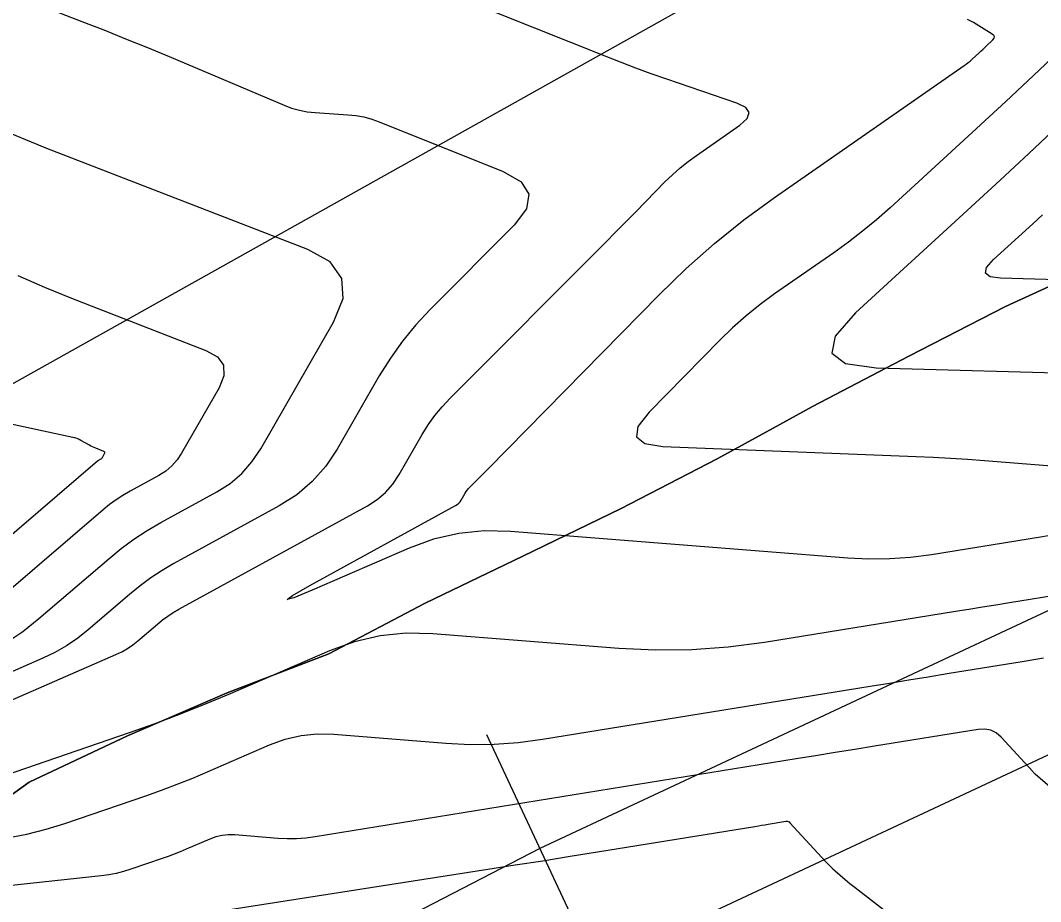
# Model space of a CAD drawing. Extents: x 1354696 to 1366163, y 660729 to 670380.
# Drawn here: x 1360995.57 to 1361042.55, y 664587.13 to 664627.69 of the extents above; entities that cross this region are included whole.
import ezdxf

# ---------------------------------------------------------------- set-up
doc = ezdxf.new("R2010")
doc.units = 0
for name, color, linetype in [('R_Contours', 7, 'Continuous'), ('R_Erosion', 7, 'Continuous'), ('R_Fin Surface', 7, 'Continuous')]:
    doc.layers.add(name, color=color, linetype=linetype)

msp = doc.modelspace()

# ---------------------------------------------------------------- linework, layer by layer
at = {"layer": 'R_Contours'}
for points in [[(1360989.951, 664594.126), (1360999.973, 664598.498), (1361000.242, 664598.627), (1361000.499, 664598.775), (1361000.744, 664598.942), (1361000.977, 664599.128), (1361001.887, 664599.907), (1361002.119, 664600.096), (1361002.36, 664600.272), (1361002.609, 664600.435), (1361002.868, 664600.585), (1361011.554, 664605.35), (1361011.995, 664605.631), (1361012.385, 664605.963), (1361012.726, 664606.347), (1361013.016, 664606.782), (1361014.077, 664608.623), (1361014.355, 664609.073), (1361014.662, 664609.502), (1361014.996, 664609.91), (1361015.357, 664610.297), (1361022.585, 664617.548), (1361022.92, 664617.884), (1361023.255, 664618.222), (1361023.589, 664618.559), (1361023.922, 664618.898), (1361025.254, 664620.253), (1361025.594, 664620.583), (1361025.949, 664620.896), (1361026.317, 664621.193), (1361026.7, 664621.473), (1361028.706, 664622.868), (1361029.045, 664623.174), (1361029.135, 664623.444), (1361028.974, 664623.679), (1361028.564, 664623.88), (1361025.333, 664624.984), (1361024.618, 664625.234), (1361023.906, 664625.492), (1361023.198, 664625.76), (1361022.493, 664626.038), (1361012.631, 664629.992)], [(1360991.458, 664630.334), (1360998.405, 664627.644), (1360999.413, 664627.249), (1361000.418, 664626.847), (1361001.42, 664626.437), (1361002.419, 664626.02), (1361007.712, 664623.785), (1361008.061, 664623.654), (1361008.418, 664623.554), (1361008.782, 664623.484), (1361009.153, 664623.445), (1361010.653, 664623.349), (1361011.025, 664623.311), (1361011.39, 664623.243), (1361011.748, 664623.147), (1361012.1, 664623.022), (1361017.796, 664620.738), (1361018.627, 664620.263), (1361018.989, 664619.691), (1361018.882, 664619.022), (1361018.306, 664618.258), (1361014.438, 664614.378), (1361013.778, 664613.671), (1361013.169, 664612.927), (1361012.609, 664612.144), (1361012.1, 664611.322), (1361010.164, 664607.959), (1361009.634, 664607.165), (1361009.012, 664606.465), (1361008.299, 664605.858), (1361007.494, 664605.345), (1361002.645, 664602.685), (1361002.106, 664602.371), (1361001.585, 664602.03), (1361001.082, 664601.663), (1361000.598, 664601.269), (1360998.699, 664599.642), (1360998.211, 664599.255), (1360997.7, 664598.907), (1360997.163, 664598.598), (1360996.602, 664598.328), (1360990.758, 664595.778)], [(1361045.527, 664628.289), (1361042.477, 664625.399), (1361041.713, 664624.678), (1361040.946, 664623.961), (1361040.176, 664623.246), (1361039.403, 664622.535), (1361035.615, 664619.065), (1361034.994, 664618.515), (1361034.355, 664617.986), (1361033.7, 664617.479), (1361033.027, 664616.994), (1361030.3, 664615.097), (1361029.63, 664614.608), (1361028.986, 664614.09), (1361028.366, 664613.542), (1361027.772, 664612.964), (1361024.524, 664609.661), (1361024.011, 664609.002), (1361023.945, 664608.519), (1361024.324, 664608.212), (1361025.149, 664608.083), (1361036.812, 664607.622), (1361037.603, 664607.586), (1361038.393, 664607.543), (1361039.184, 664607.492), (1361039.973, 664607.434), (1361044.222, 664607.097)], [(1361042.901, 664603.968), (1361042.545, 664603.911), (1361037.518, 664603.097), (1361036.561, 664602.971), (1361035.601, 664602.903), (1361034.639, 664602.892), (1361033.674, 664602.94), (1361018.133, 664604.172), (1361016.932, 664604.196), (1361015.755, 664604.075), (1361014.601, 664603.809), (1361013.472, 664603.399), (1361009.002, 664601.468), (1361008.158, 664601.119), (1361007.859, 664601.037), (1361008.107, 664601.221), (1361008.902, 664601.673), (1361015.614, 664605.355), (1361015.691, 664605.404), (1361015.759, 664605.462), (1361015.818, 664605.528), (1361015.868, 664605.604), (1361016.053, 664605.925), (1361016.102, 664606.003), (1361016.155, 664606.078), (1361016.213, 664606.149), (1361016.276, 664606.216), (1361017.274, 664607.218), (1361017.462, 664607.407), (1361017.65, 664607.596), (1361017.838, 664607.785), (1361018.025, 664607.975), (1361024.984, 664615.053), (1361026.232, 664616.265), (1361027.533, 664617.416), (1361028.885, 664618.504), (1361030.29, 664619.53), (1361039.031, 664625.611), (1361039.123, 664625.678), (1361039.213, 664625.747), (1361039.3, 664625.819), (1361039.384, 664625.894), (1361039.728, 664626.208), (1361039.806, 664626.281), (1361039.885, 664626.353), (1361039.963, 664626.427), (1361040.041, 664626.5), (1361040.351, 664626.794), (1361040.408, 664626.866), (1361040.422, 664626.933), (1361040.395, 664626.996), (1361040.325, 664627.054), (1361039.466, 664627.589), (1361039.374, 664627.641), (1361039.28, 664627.686), (1361039.182, 664627.723)], [(1360994.901, 664599.038), (1360995.679, 664599.568), (1360996.42, 664600.157), (1360999.638, 664602.914), (1361000.207, 664603.376), (1361000.797, 664603.807), (1361001.409, 664604.207), (1361002.042, 664604.575), (1361004.617, 664605.988), (1361005.226, 664606.377), (1361005.766, 664606.836), (1361006.237, 664607.366), (1361006.638, 664607.967), (1361009.994, 664613.795), (1361010.431, 664614.892), (1361010.379, 664615.817), (1361009.839, 664616.569), (1361008.81, 664617.148), (1360996.797, 664621.799), (1360994.391, 664622.782)], [(1361043.327, 664622.801), (1361042.009, 664621.567), (1361040.684, 664620.338), (1361039.355, 664619.115), (1361034.028, 664614.235), (1361033.088, 664613.161), (1361032.933, 664612.38), (1361033.562, 664611.891), (1361034.975, 664611.695), (1361044.933, 664611.419)], [(1361043.327, 664615.749), (1361040.704, 664615.822), (1361040.226, 664615.889), (1361040.013, 664616.054), (1361040.065, 664616.318), (1361040.383, 664616.681), (1361042.185, 664618.332), (1361042.634, 664618.745)], [(1360995.461, 664615.954), (1360996.68, 664615.403), (1360997.92, 664614.897), (1361004.112, 664612.5), (1361004.642, 664612.201), (1361004.921, 664611.813), (1361004.948, 664611.337), (1361004.722, 664610.771), (1361002.992, 664607.768), (1361002.786, 664607.458), (1361002.543, 664607.184), (1361002.265, 664606.948), (1361001.951, 664606.747), (1361000.623, 664606.019), (1361000.297, 664605.829), (1360999.982, 664605.623), (1360999.678, 664605.401), (1360999.385, 664605.163), (1360993.185, 664599.851)], [(1360989.937, 664599.536), (1360999.131, 664607.412), (1360999.148, 664607.426), (1360999.167, 664607.439), (1360999.186, 664607.451), (1360999.205, 664607.463), (1360999.285, 664607.507), (1360999.303, 664607.519), (1360999.32, 664607.533), (1360999.335, 664607.549), (1360999.347, 664607.568), (1360999.451, 664607.748), (1360999.464, 664607.781), (1360999.463, 664607.81), (1360999.446, 664607.833), (1360999.414, 664607.851), (1360999.043, 664607.995), (1360998.969, 664608.025), (1360998.896, 664608.058), (1360998.824, 664608.094), (1360998.754, 664608.132), (1360998.363, 664608.354), (1360998.273, 664608.401), (1360998.181, 664608.44), (1360998.085, 664608.472), (1360997.987, 664608.497), (1360985.044, 664611.279)], [(1361043.593, 664601.286), (1361041.11, 664600.882), (1361040.489, 664600.781), (1361039.868, 664600.68), (1361039.247, 664600.58), (1361038.627, 664600.479), (1361029.843, 664599.057), (1361028.17, 664598.836), (1361026.493, 664598.718), (1361024.811, 664598.7), (1361023.126, 664598.783), (1361014.569, 664599.461), (1361013.34, 664599.486), (1361012.136, 664599.362), (1361010.956, 664599.09), (1361009.801, 664598.67), (1361005.229, 664596.696), (1361004.082, 664596.213), (1361002.926, 664595.753), (1361001.761, 664595.316), (1361000.588, 664594.901), (1360993.38, 664592.431)], [(1360994.983, 664590.065), (1360995.874, 664590.237), (1360996.754, 664590.459), (1360997.623, 664590.73), (1361001.343, 664592.005), (1361002.07, 664592.262), (1361002.792, 664592.533), (1361003.508, 664592.818), (1361004.218, 664593.117), (1361007.051, 664594.34), (1361007.766, 664594.6), (1361008.497, 664594.768), (1361009.243, 664594.845), (1361010.004, 664594.83), (1361015.164, 664594.421), (1361016.279, 664594.366), (1361017.391, 664594.378), (1361018.5, 664594.456), (1361019.607, 664594.602), (1361034.708, 664597.048), (1361035.594, 664597.191), (1361036.48, 664597.335), (1361037.367, 664597.479), (1361038.253, 664597.623), (1361041.798, 664598.199), (1361042.683, 664598.347)], [(1361044.926, 664590.724), (1361042.299, 664593.001), (1361042.269, 664593.027), (1361042.24, 664593.055), (1361042.212, 664593.083), (1361042.185, 664593.111), (1361040.731, 664594.692), (1361040.503, 664594.891), (1361040.251, 664595.018), (1361039.974, 664595.074), (1361039.672, 664595.058), (1361034.894, 664594.282), (1361033.993, 664594.136), (1361033.092, 664593.989), (1361032.191, 664593.843), (1361031.29, 664593.697), (1361009.144, 664590.11), (1361008.717, 664590.054), (1361008.289, 664590.024), (1361007.86, 664590.019), (1361007.43, 664590.041), (1361005.44, 664590.198), (1361005.146, 664590.204), (1361004.858, 664590.175), (1361004.576, 664590.11), (1361004.3, 664590.009), (1361003.208, 664589.537), (1361002.934, 664589.422), (1361002.657, 664589.312), (1361002.379, 664589.208), (1361002.098, 664589.109), (1361000.663, 664588.617), (1361000.328, 664588.512), (1360999.989, 664588.427), (1360999.645, 664588.36), (1360999.297, 664588.313), (1360990.892, 664587.408)], [(1361005.307, 664586.776), (1361017.1, 664588.617), (1361018.361, 664588.815), (1361019.622, 664589.014), (1361020.883, 664589.216), (1361022.143, 664589.419), (1361029.398, 664590.594), (1361029.552, 664590.619), (1361029.705, 664590.644), (1361029.858, 664590.668), (1361030.011, 664590.693), (1361030.823, 664590.825), (1361030.874, 664590.828), (1361030.921, 664590.818), (1361030.964, 664590.797), (1361031.003, 664590.763), (1361032.667, 664588.954), (1361032.769, 664588.846), (1361032.874, 664588.741), (1361032.983, 664588.639), (1361033.094, 664588.54), (1361033.544, 664588.149), (1361033.657, 664588.053), (1361033.772, 664587.957), (1361033.888, 664587.864), (1361034.005, 664587.772), (1361036.816, 664585.602)]]:
    msp.add_lwpolyline(points, dxfattribs=at)
at = {"layer": 'R_Erosion'}
msp.add_line((1360919.054, 664568.277), (1361093.993, 664666.332), dxfattribs=at)
for points in [[(1360991.846, 664589.662), (1360995.978, 664592.63), (1361000.5, 664594.764), (1361005.095, 664596.741), (1361009.774, 664598.539), (1361014.204, 664600.869), (1361018.71, 664603.036), (1361023.211, 664605.214), (1361027.657, 664607.512), (1361030.241, 664608.925), (1361032.051, 664609.918), (1361036.485, 664612.24), (1361040.936, 664614.525), (1361045.486, 664616.6), (1361050.376, 664617.946), (1361054.989, 664619.884), (1361059.039, 664623.028), (1361063.632, 664625.01), (1361068.22, 664627.002), (1361072.563, 664629.518)], [(1361072.563, 664629.518), (1361068.22, 664627.002), (1361063.632, 664625.01), (1361059.039, 664623.028), (1361054.989, 664619.884), (1361050.376, 664617.946), (1361045.486, 664616.6), (1361040.936, 664614.525), (1361036.485, 664612.24), (1361032.051, 664609.918), (1361030.241, 664608.925), (1361027.657, 664607.512), (1361023.211, 664605.214), (1361018.71, 664603.036), (1361014.204, 664600.869), (1361009.774, 664598.539), (1361005.095, 664596.741), (1361000.5, 664594.764), (1360995.978, 664592.63), (1360991.846, 664589.662)], [(1361046.663, 664602.27), (1361042.134, 664600.153), (1361037.604, 664598.036), (1361035.737, 664597.164), (1361033.074, 664595.92), (1361028.544, 664593.803), (1361024.014, 664591.686), (1361019.485, 664589.569), (1361015.039, 664587.271), (1361010.594, 664584.973), (1361006.149, 664582.675), (1361001.704, 664580.377), (1360997.259, 664578.079), (1360992.814, 664575.781)]]:
    msp.add_lwpolyline(points, dxfattribs=at)
at = {"layer": 'R_Fin Surface'}
msp.add_line((1361022.025, 664584.133), (1361065.511, 664604.455), dxfattribs=at)
msp.add_lwpolyline([(1361017.032, 664594.818), (1361026.682, 664574.168), (1361042.159, 664541.049)], dxfattribs=at)

doc.saveas('drawing.dxf')
